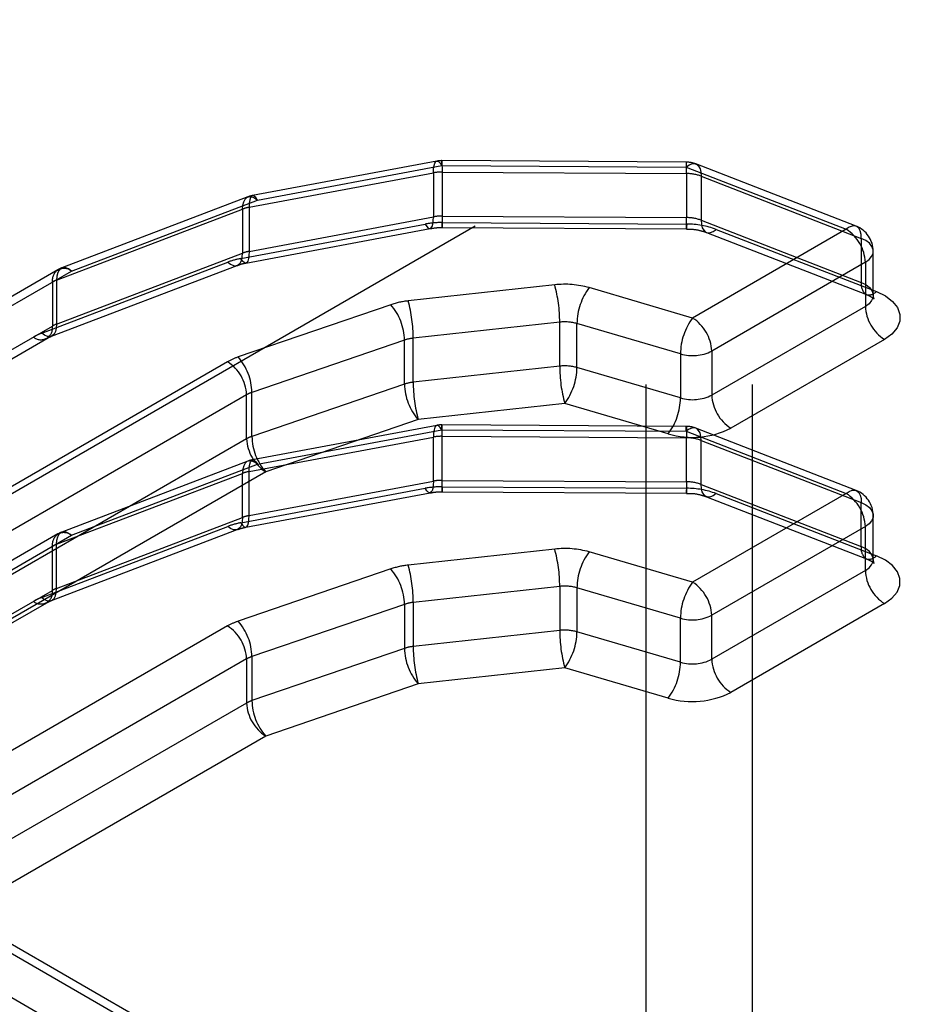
# Model space of a CAD drawing. Header units: inches. Extents: x 1907 to 2452, y -210 to -54.
# Tile 383 of 656: x 1992.239 to 1992.369, y -187.728 to -187.584. Entities that reach past the tile are written whole.
import ezdxf

# ---------------------------------------------------------------- set-up
doc = ezdxf.new("R2010")
doc.units = ezdxf.units.IN
doc.header["$LTSCALE"] = 0.5
doc.header["$MEASUREMENT"] = 0
doc.linetypes.add('HIDDEN', pattern=[0.22499999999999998, 0.15, -0.075])
doc.layers.add('SID-M-H', color=4, linetype='HIDDEN')

msp = doc.modelspace()

# ---------------------------------------------------------------- linework, layer by layer
at = {"layer": 'SID-M-H'}
for p, q in [((1992.330245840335, -187.0374307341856), (1992.330245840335, -188.7235875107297)), ((1992.345745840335, -187.0374307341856), (1992.345745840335, -188.2625634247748)), ((1992.045507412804, -187.7642762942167), (1993.194555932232, -187.1009447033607)), ((1992.299710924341, -187.6048394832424), (1992.272796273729, -187.6098727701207)), ((1992.273519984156, -187.6105279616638), (1992.300434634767, -187.605494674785)), ((1992.299244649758, -187.6059616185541), (1992.299313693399, -187.6054815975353)), ((1992.299313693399, -187.6054815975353), (1992.299425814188, -187.6051256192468)), ((1992.299425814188, -187.6051256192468), (1992.299576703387, -187.6049073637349)), ((1992.299576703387, -187.6049073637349), (1992.299760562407, -187.6048352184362)), ((1992.299760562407, -187.6048352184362), (1992.29997032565, -187.6049119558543)), ((1992.29997032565, -187.6049119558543), (1992.300197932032, -187.6051346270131)), ((1992.300197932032, -187.6051346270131), (1992.300434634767, -187.605494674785)), ((1992.300434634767, -187.605494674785), (1992.300442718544, -187.6051130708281)), ((1992.300434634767, -187.605494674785), (1992.336127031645, -187.6057115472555)), ((1992.300442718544, -187.6051130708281), (1992.300450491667, -187.6048696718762)), ((1992.300450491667, -187.6048696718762), (1992.300457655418, -187.6047738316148)), ((1992.300457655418, -187.6047738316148), (1992.300463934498, -187.6048292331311)), ((1992.336150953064, -187.6049893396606), (1992.300458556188, -187.6047724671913)), ((1992.300463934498, -187.6048292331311), (1992.300469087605, -187.6050337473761)), ((1992.300469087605, -187.6050337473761), (1992.30047291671, -187.6053795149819)), ((1992.30047291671, -187.6053795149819), (1992.300475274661, -187.6058532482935)), ((1992.336135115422, -187.6053299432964), (1992.336127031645, -187.6057115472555)), ((1992.336127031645, -187.6057115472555), (1992.336555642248, -187.6054053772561)), ((1992.336127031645, -187.6057115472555), (1992.359513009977, -187.61479029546)), ((1992.336142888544, -187.6050865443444), (1992.336135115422, -187.6053299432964)), ((1992.336150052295, -187.6049907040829), (1992.336142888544, -187.6050865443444)), ((1992.336156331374, -187.6050461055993), (1992.336150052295, -187.6049907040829)), ((1992.336161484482, -187.6052506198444), (1992.336156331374, -187.6050461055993)), ((1992.336165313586, -187.6055963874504), (1992.336161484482, -187.6052506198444)), ((1992.336167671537, -187.6060701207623), (1992.336165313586, -187.6055963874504)), ((1992.336555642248, -187.6054053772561), (1992.336967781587, -187.605234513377)), ((1992.336967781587, -187.605234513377), (1992.337347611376, -187.6052055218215)), ((1992.337347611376, -187.6052055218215), (1992.337680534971, -187.6053195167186)), ((1992.360937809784, -187.6143348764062), (1992.337551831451, -187.605256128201)), ((1992.337680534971, -187.6053195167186), (1992.337953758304, -187.6055721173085)), ((1992.337953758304, -187.6055721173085), (1992.338156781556, -187.6059536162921)), ((1992.272306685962, -187.6115805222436), (1992.299221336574, -187.6065472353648)), ((1992.299221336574, -187.6065472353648), (1992.299244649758, -187.6059616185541)), ((1992.299221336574, -187.6065472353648), (1992.299221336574, -187.6129766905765)), ((1992.300475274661, -187.6058532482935), (1992.300476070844, -187.6064367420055)), ((1992.300476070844, -187.6064367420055), (1992.33616846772, -187.6066536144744)), ((1992.300476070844, -187.6064367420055), (1992.300476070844, -187.6128661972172)), ((1992.33616846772, -187.6066536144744), (1992.336167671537, -187.6060701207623)), ((1992.33616846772, -187.6066536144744), (1992.33616846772, -187.6130830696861)), ((1992.338156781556, -187.6059536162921), (1992.338281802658, -187.6064493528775)), ((1992.338281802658, -187.6064493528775), (1992.338324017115, -187.6070402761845)), ((1992.338324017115, -187.6070402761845), (1992.36170999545, -187.6161190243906)), ((1992.338324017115, -187.6070402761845), (1992.338324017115, -187.6134697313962)), ((1992.272116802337, -187.610064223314), (1992.244958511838, -187.6204239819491)), ((1992.271715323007, -187.6103800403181), (1992.271985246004, -187.6101287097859)), ((1992.271985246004, -187.6101287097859), (1992.272314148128, -187.6100162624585)), ((1992.272314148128, -187.6100162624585), (1992.272689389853, -187.6100470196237)), ((1992.272662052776, -187.6099406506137), (1992.272511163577, -187.6101589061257)), ((1992.272845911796, -187.609868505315), (1992.272662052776, -187.6099406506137)), ((1992.272689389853, -187.6100470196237), (1992.273096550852, -187.6102197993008)), ((1992.273055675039, -187.6099452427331), (1992.272845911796, -187.609868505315)), ((1992.27328328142, -187.6101679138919), (1992.273055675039, -187.6099452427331)), ((1992.246361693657, -187.6208877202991), (1992.273519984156, -187.6105279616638)), ((1992.271349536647, -187.6118464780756), (1992.271391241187, -187.6112557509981)), ((1992.271391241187, -187.6112557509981), (1992.271514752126, -187.6107605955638)), ((1992.271514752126, -187.6107605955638), (1992.271715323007, -187.6103800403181)), ((1992.272329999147, -187.6109949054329), (1992.272306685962, -187.6115805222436)), ((1992.272306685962, -187.6115805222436), (1992.272306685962, -187.6180099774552)), ((1992.272399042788, -187.610514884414), (1992.272329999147, -187.6109949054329)), ((1992.272511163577, -187.6101589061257), (1992.272399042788, -187.610514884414)), ((1992.273096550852, -187.6102197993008), (1992.273519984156, -187.6105279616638)), ((1992.273519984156, -187.6105279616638), (1992.27328328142, -187.6101679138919)), ((1992.244191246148, -187.6222062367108), (1992.271349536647, -187.6118464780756)), ((1992.271349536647, -187.6118464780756), (1992.271349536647, -187.6182759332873)), ((1992.272306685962, -187.6180099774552), (1992.299221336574, -187.6129766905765)), ((1992.299198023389, -187.6135623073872), (1992.299221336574, -187.6129766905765)), ((1992.300476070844, -187.6128661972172), (1992.33616846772, -187.6130830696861)), ((1992.300476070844, -187.6128661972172), (1992.300476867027, -187.6134496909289)), ((1992.271093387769, -187.6190625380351), (1992.29800803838, -187.6140292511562)), ((1992.29800803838, -187.6140292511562), (1992.298244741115, -187.6143892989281)), ((1992.298244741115, -187.6143892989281), (1992.298472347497, -187.6146119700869)), ((1992.29886596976, -187.6146165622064), (1992.299016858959, -187.6143983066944)), ((1992.299016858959, -187.6143983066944), (1992.299128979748, -187.614042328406)), ((1992.299128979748, -187.614042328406), (1992.299198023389, -187.6135623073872)), ((1992.300476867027, -187.6134496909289), (1992.300479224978, -187.6139234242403)), ((1992.300479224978, -187.6139234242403), (1992.300483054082, -187.6142691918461)), ((1992.300483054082, -187.6142691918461), (1992.30048820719, -187.6144737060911)), ((1992.30049448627, -187.6145291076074), (1992.300501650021, -187.614433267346)), ((1992.300501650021, -187.614433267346), (1992.300509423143, -187.6141898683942)), ((1992.300509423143, -187.6141898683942), (1992.300517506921, -187.6138082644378)), ((1992.300517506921, -187.6138082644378), (1992.336209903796, -187.6140251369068)), ((1992.336169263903, -187.6136665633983), (1992.33616846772, -187.6130830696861)), ((1992.336171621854, -187.6141402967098), (1992.336169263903, -187.6136665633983)), ((1992.336175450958, -187.6144860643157), (1992.336171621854, -187.6141402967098)), ((1992.336201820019, -187.6144067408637), (1992.336194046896, -187.6146501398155)), ((1992.336209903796, -187.6140251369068), (1992.336201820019, -187.6144067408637)), ((1992.338324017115, -187.6134697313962), (1992.36170999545, -187.6225484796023)), ((1992.338324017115, -187.6134697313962), (1992.338366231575, -187.6140606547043)), ((1992.338366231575, -187.6140606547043), (1992.338491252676, -187.6145563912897)), ((1992.360353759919, -187.614313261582), (1992.35994162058, -187.614484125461)), ((1992.360733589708, -187.6142842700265), (1992.360353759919, -187.614313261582)), ((1992.361066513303, -187.6143982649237), (1992.360733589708, -187.6142842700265)), ((1992.361339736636, -187.6146508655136), (1992.361066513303, -187.6143982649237)), ((1992.271817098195, -187.6197177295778), (1992.298731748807, -187.6146844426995)), ((1992.298472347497, -187.6146119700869), (1992.29868211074, -187.614688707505)), ((1992.29868211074, -187.614688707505), (1992.29886596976, -187.6146165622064)), ((1992.30048820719, -187.6144737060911), (1992.30049448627, -187.6145291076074)), ((1992.300493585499, -187.6145304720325), (1992.336185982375, -187.6147473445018)), ((1992.336180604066, -187.6146905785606), (1992.336175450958, -187.6144860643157)), ((1992.336186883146, -187.614745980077), (1992.336180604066, -187.6146905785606)), ((1992.336194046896, -187.6146501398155), (1992.336186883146, -187.614745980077)), ((1992.359513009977, -187.61479029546), (1992.337075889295, -187.6277429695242)), ((1992.338491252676, -187.6145563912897), (1992.338694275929, -187.6149378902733)), ((1992.338694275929, -187.6149378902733), (1992.338967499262, -187.6151904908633)), ((1992.338967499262, -187.6151904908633), (1992.339300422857, -187.6153044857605)), ((1992.339096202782, -187.6152538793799), (1992.362482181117, -187.6243326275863)), ((1992.339300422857, -187.6153044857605), (1992.339680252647, -187.615275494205)), ((1992.339680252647, -187.615275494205), (1992.340092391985, -187.615104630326)), ((1992.340092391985, -187.615104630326), (1992.340521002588, -187.6147984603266)), ((1992.340521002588, -187.6147984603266), (1992.363906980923, -187.6238772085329)), ((1992.35994162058, -187.614484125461), (1992.359513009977, -187.61479029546)), ((1992.361542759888, -187.6150323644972), (1992.361339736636, -187.6146508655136)), ((1992.36166778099, -187.6155281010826), (1992.361542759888, -187.6150323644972)), ((1992.36170999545, -187.6161190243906), (1992.36166778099, -187.6155281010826)), ((1992.36170999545, -187.6161190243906), (1992.36170999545, -187.6225484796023)), ((1992.36237141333, -187.6164421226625), (1992.36170999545, -187.6161190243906)), ((1992.362894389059, -187.6168409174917), (1992.36237141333, -187.6164421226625)), ((1992.363253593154, -187.6172960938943), (1992.362894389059, -187.6168409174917)), ((1992.363431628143, -187.6177856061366), (1992.363253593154, -187.6172960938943)), ((1992.244191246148, -187.6286356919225), (1992.271349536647, -187.6182759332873)), ((1992.271307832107, -187.6188666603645), (1992.271349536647, -187.6182759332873)), ((1992.272283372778, -187.6185955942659), (1992.272214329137, -187.6190756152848)), ((1992.272306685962, -187.6180099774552), (1992.272283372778, -187.6185955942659)), ((1992.362838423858, -187.6192216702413), (1992.363218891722, -187.6187722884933)), ((1992.363218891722, -187.6187722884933), (1992.363419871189, -187.6182857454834)), ((1992.363419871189, -187.6182857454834), (1992.363431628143, -187.6177856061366)), ((1992.363450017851, -187.6244344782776), (1992.363450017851, -187.6180050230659)), ((1992.242020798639, -187.6299542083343), (1992.269179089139, -187.6195944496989)), ((1992.243423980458, -187.6304179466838), (1992.270582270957, -187.6200581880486)), ((1992.269179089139, -187.6195944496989), (1992.269602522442, -187.6199026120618)), ((1992.269602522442, -187.6199026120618), (1992.270009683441, -187.6200753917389)), ((1992.270009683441, -187.6200753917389), (1992.270384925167, -187.620106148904)), ((1992.270384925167, -187.620106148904), (1992.27071382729, -187.6199937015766)), ((1992.27071382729, -187.6199937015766), (1992.270983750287, -187.6197423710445)), ((1992.270983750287, -187.6197423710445), (1992.271184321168, -187.6193618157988)), ((1992.271330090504, -187.6194225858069), (1992.271093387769, -187.6190625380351)), ((1992.271184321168, -187.6193618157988), (1992.271307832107, -187.6188666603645)), ((1992.271557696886, -187.6196452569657), (1992.271330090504, -187.6194225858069)), ((1992.271767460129, -187.6197219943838), (1992.271557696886, -187.6196452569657)), ((1992.271951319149, -187.6196498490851), (1992.271767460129, -187.6197219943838)), ((1992.272102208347, -187.6194315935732), (1992.271951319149, -187.6196498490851)), ((1992.272214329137, -187.6190756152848), (1992.272102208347, -187.6194315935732)), ((1992.362296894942, -187.6196121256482), (1992.33985977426, -187.6325647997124)), ((1992.362296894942, -187.6196121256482), (1992.362838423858, -187.6192216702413)), ((1992.362296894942, -187.6196121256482), (1992.362296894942, -187.6260415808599)), ((1992.202382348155, -187.6462769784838), (1992.246361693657, -187.6208877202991)), ((1992.244393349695, -187.6206928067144), (1992.203197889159, -187.6444744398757)), ((1992.244232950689, -187.6216155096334), (1992.244191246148, -187.6222062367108)), ((1992.244356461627, -187.6211203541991), (1992.244232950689, -187.6216155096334)), ((1992.244557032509, -187.6207397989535), (1992.244356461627, -187.6211203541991)), ((1992.244826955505, -187.6204884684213), (1992.244557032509, -187.6207397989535)), ((1992.245155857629, -187.6203760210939), (1992.244826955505, -187.6204884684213)), ((1992.245531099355, -187.6204067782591), (1992.245155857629, -187.6203760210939)), ((1992.245938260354, -187.6205795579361), (1992.245531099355, -187.6204067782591)), ((1992.246361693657, -187.6208877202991), (1992.245938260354, -187.6205795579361)), ((1992.243577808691, -187.6224953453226), (1992.243577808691, -187.6289248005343)), ((1992.244191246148, -187.6222062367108), (1992.244191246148, -187.6286356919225)), ((1992.316930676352, -187.6228998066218), (1992.295533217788, -187.6252452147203)), ((1992.36170999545, -187.6225484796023), (1992.362371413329, -187.6228715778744)), ((1992.362371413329, -187.6228715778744), (1992.362894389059, -187.6232703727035)), ((1992.337075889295, -187.6277429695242), (1992.321964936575, -187.6233127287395)), ((1992.362482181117, -187.6243326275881), (1992.362435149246, -187.6243126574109)), ((1992.362894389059, -187.6232703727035), (1992.363253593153, -187.6237255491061)), ((1992.363253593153, -187.6237255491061), (1992.363431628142, -187.6242150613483)), ((1992.363431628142, -187.6242150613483), (1992.363419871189, -187.6247152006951)), ((1992.363906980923, -187.6238772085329), (1992.365229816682, -187.624523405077)), ((1992.365229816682, -187.624523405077), (1992.366275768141, -187.6253209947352)), ((1992.292984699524, -187.6258015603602), (1992.270707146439, -187.6334307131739)), ((1992.362838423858, -187.6256511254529), (1992.362296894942, -187.6260415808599)), ((1992.363218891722, -187.6252017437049), (1992.362838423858, -187.6256511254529)), ((1992.363419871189, -187.6247152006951), (1992.363218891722, -187.6252017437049)), ((1992.366275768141, -187.6253209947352), (1992.36699417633, -187.6262313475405)), ((1992.362296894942, -187.6260415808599), (1992.33985977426, -187.6389942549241)), ((1992.36699417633, -187.6262313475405), (1992.367350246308, -187.6272103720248)), ((1992.367350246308, -187.6272103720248), (1992.367326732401, -187.6282106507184)), ((1992.244191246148, -187.6286356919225), (1992.244149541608, -187.629226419)), ((1992.317665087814, -187.6283474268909), (1992.29626762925, -187.6306928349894)), ((1992.317665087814, -187.6347768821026), (1992.317665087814, -187.6283474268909)), ((1992.335293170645, -187.6329841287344), (1992.320182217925, -187.6285538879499)), ((1992.320182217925, -187.6349833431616), (1992.320182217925, -187.6285538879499)), ((1992.367326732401, -187.6282106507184), (1992.366924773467, -187.6291837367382)), ((1992.19959846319, -187.654314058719), (1992.243577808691, -187.6289248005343)), ((1992.242444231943, -187.6302623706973), (1992.242020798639, -187.6299542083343)), ((1992.242851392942, -187.6304351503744), (1992.242444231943, -187.6302623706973)), ((1992.243825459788, -187.63010212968), (1992.243555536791, -187.6303534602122)), ((1992.244026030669, -187.6297215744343), (1992.243825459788, -187.63010212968)), ((1992.244149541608, -187.629226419), (1992.244026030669, -187.6297215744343)), ((1992.366163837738, -187.6300825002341), (1992.365080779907, -187.6308634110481)), ((1992.366924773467, -187.6291837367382), (1992.366163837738, -187.6300825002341)), ((1992.201566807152, -187.6545089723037), (1992.242762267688, -187.6307273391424)), ((1992.243226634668, -187.6304659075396), (1992.242851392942, -187.6304351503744)), ((1992.243555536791, -187.6303534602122), (1992.243226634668, -187.6304659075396)), ((1992.29499337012, -187.6309710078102), (1992.272715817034, -187.6386001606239)), ((1992.29499337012, -187.6374004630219), (1992.29499337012, -187.6309710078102)), ((1992.29626762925, -187.6371222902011), (1992.29626762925, -187.6306928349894)), ((1992.365080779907, -187.6308634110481), (1992.342643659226, -187.6438160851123)), ((1992.335293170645, -187.6329841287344), (1992.335293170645, -187.6394135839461)), ((1992.33985977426, -187.6325647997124), (1992.33985977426, -187.6389942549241)), ((1992.269156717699, -187.6341259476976), (1992.228098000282, -187.6578286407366)), ((1992.317665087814, -187.6347768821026), (1992.29626762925, -187.6371222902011)), ((1992.335293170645, -187.6394135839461), (1992.320182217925, -187.6349833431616)), ((1992.29499337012, -187.6374004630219), (1992.272715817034, -187.6450296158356)), ((1992.272715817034, -187.6450296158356), (1992.272715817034, -187.6386001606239)), ((1992.271940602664, -187.6389477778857), (1992.230881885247, -187.6626504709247)), ((1992.271940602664, -187.6453772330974), (1992.271940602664, -187.6389477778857)), ((1992.318399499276, -187.6402245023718), (1992.297002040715, -187.6425699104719)), ((1992.333510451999, -187.6446547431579), (1992.318399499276, -187.6402245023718)), ((1992.297002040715, -187.6425699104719), (1992.27472448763, -187.6501990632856)), ((1992.299710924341, -187.6434162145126), (1992.272796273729, -187.6484495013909)), ((1992.273519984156, -187.649104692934), (1992.300434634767, -187.6440714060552)), ((1992.299244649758, -187.6445383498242), (1992.299221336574, -187.6451239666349)), ((1992.299313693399, -187.6440583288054), (1992.299244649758, -187.6445383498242)), ((1992.299425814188, -187.643702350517), (1992.299313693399, -187.6440583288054)), ((1992.299576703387, -187.6434840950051), (1992.299425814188, -187.643702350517)), ((1992.299760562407, -187.6434119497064), (1992.299576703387, -187.6434840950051)), ((1992.29997032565, -187.6434886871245), (1992.299760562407, -187.6434119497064)), ((1992.300197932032, -187.6437113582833), (1992.29997032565, -187.6434886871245)), ((1992.300434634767, -187.6440714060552), (1992.300197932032, -187.6437113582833)), ((1992.300442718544, -187.6436898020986), (1992.300434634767, -187.6440714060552)), ((1992.300434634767, -187.6440714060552), (1992.336127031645, -187.6442882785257)), ((1992.300450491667, -187.6434464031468), (1992.300442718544, -187.6436898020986)), ((1992.300457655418, -187.6433505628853), (1992.300450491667, -187.6434464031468)), ((1992.300463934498, -187.6434059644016), (1992.300457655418, -187.6433505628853)), ((1992.336150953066, -187.6435660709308), (1992.300458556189, -187.6433491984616)), ((1992.300469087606, -187.6436104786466), (1992.300463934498, -187.6434059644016)), ((1992.300472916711, -187.6439562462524), (1992.300469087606, -187.6436104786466)), ((1992.300475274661, -187.6444299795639), (1992.300472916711, -187.6439562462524)), ((1992.300476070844, -187.6450134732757), (1992.300475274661, -187.6444299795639)), ((1992.336127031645, -187.6442882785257), (1992.336135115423, -187.6439066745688)), ((1992.336555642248, -187.6439821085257), (1992.336127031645, -187.6442882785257)), ((1992.336127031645, -187.6442882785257), (1992.359513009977, -187.6533670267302)), ((1992.336135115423, -187.6439066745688), (1992.336142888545, -187.643663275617)), ((1992.336142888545, -187.643663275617), (1992.336150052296, -187.6435674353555)), ((1992.336150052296, -187.6435674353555), (1992.336156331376, -187.6436228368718)), ((1992.336156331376, -187.6436228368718), (1992.336161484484, -187.6438273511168)), ((1992.336161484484, -187.6438273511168), (1992.336165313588, -187.6441731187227)), ((1992.336165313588, -187.6441731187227), (1992.336167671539, -187.6446468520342)), ((1992.336167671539, -187.6446468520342), (1992.33616846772, -187.6452303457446)), ((1992.336967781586, -187.6438112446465), (1992.336555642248, -187.6439821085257)), ((1992.337347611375, -187.6437822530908), (1992.336967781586, -187.6438112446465)), ((1992.337680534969, -187.6438962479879), (1992.337347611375, -187.6437822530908)), ((1992.360937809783, -187.652911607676), (1992.337551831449, -187.6438328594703)), ((1992.337953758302, -187.6441488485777), (1992.337680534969, -187.6438962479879)), ((1992.338156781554, -187.6445303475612), (1992.337953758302, -187.6441488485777)), ((1992.338281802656, -187.6450260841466), (1992.338156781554, -187.6445303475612)), ((1992.271940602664, -187.6453772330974), (1992.230881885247, -187.6690799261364)), ((1992.272306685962, -187.6501572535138), (1992.299221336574, -187.6451239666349)), ((1992.299221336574, -187.6515534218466), (1992.299221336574, -187.6451239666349)), ((1992.300476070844, -187.6450134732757), (1992.33616846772, -187.6452303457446)), ((1992.300476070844, -187.6514429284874), (1992.300476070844, -187.6450134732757)), ((1992.33616846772, -187.6516598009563), (1992.33616846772, -187.6452303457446)), ((1992.338324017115, -187.6456170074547), (1992.338281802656, -187.6450260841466)), ((1992.338324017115, -187.6456170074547), (1992.36170999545, -187.6546957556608)), ((1992.338324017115, -187.6520464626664), (1992.338324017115, -187.6456170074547)), ((1992.272116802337, -187.6486409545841), (1992.244958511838, -187.6590007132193)), ((1992.271715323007, -187.6489567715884), (1992.271514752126, -187.649337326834)), ((1992.271985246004, -187.6487054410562), (1992.271715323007, -187.6489567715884)), ((1992.272314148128, -187.6485929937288), (1992.271985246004, -187.6487054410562)), ((1992.272689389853, -187.648623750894), (1992.272314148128, -187.6485929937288)), ((1992.272399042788, -187.6490916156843), (1992.272511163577, -187.6487356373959)), ((1992.272511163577, -187.6487356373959), (1992.272662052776, -187.6485173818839)), ((1992.272662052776, -187.6485173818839), (1992.272845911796, -187.6484452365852)), ((1992.273096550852, -187.648796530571), (1992.272689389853, -187.648623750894)), ((1992.272845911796, -187.6484452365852), (1992.273055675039, -187.6485219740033)), ((1992.273055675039, -187.6485219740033), (1992.27328328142, -187.6487446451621)), ((1992.273519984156, -187.649104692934), (1992.273096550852, -187.648796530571)), ((1992.27328328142, -187.6487446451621), (1992.273519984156, -187.649104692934)), ((1992.27472448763, -187.6501990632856), (1992.233665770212, -187.6739017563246)), ((1992.246361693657, -187.6594644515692), (1992.273519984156, -187.649104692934)), ((1992.271391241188, -187.6498324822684), (1992.271349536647, -187.6504232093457)), ((1992.271514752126, -187.649337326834), (1992.271391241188, -187.6498324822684)), ((1992.272306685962, -187.6501572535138), (1992.272329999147, -187.6495716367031)), ((1992.272306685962, -187.6565867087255), (1992.272306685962, -187.6501572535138)), ((1992.272329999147, -187.6495716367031), (1992.272399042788, -187.6490916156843)), ((1992.244191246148, -187.660782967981), (1992.271349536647, -187.6504232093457)), ((1992.271349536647, -187.6568526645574), (1992.271349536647, -187.6504232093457)), ((1992.272306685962, -187.6565867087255), (1992.299221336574, -187.6515534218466)), ((1992.299221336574, -187.6515534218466), (1992.299198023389, -187.6521390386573)), ((1992.300476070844, -187.6514429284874), (1992.33616846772, -187.6516598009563)), ((1992.300476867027, -187.6520264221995), (1992.300476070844, -187.6514429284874)), ((1992.33616846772, -187.6516598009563), (1992.336169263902, -187.652243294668)), ((1992.271093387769, -187.6576392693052), (1992.29800803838, -187.6526059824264)), ((1992.271817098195, -187.658294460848), (1992.298731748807, -187.6532611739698)), ((1992.298244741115, -187.6529660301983), (1992.29800803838, -187.6526059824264)), ((1992.298472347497, -187.6531887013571), (1992.298244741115, -187.6529660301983)), ((1992.29868211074, -187.6532654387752), (1992.298472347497, -187.6531887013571)), ((1992.29886596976, -187.6531932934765), (1992.29868211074, -187.6532654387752)), ((1992.299016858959, -187.6529750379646), (1992.29886596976, -187.6531932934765)), ((1992.299128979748, -187.6526190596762), (1992.299016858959, -187.6529750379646)), ((1992.299198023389, -187.6521390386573), (1992.299128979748, -187.6526190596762)), ((1992.300479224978, -187.6525001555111), (1992.300476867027, -187.6520264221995)), ((1992.300483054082, -187.6528459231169), (1992.300479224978, -187.6525001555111)), ((1992.30048820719, -187.6530504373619), (1992.300483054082, -187.6528459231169)), ((1992.30049448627, -187.6531058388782), (1992.30048820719, -187.6530504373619)), ((1992.3004935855, -187.6531072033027), (1992.336185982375, -187.6533240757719)), ((1992.300501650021, -187.6530099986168), (1992.30049448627, -187.6531058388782)), ((1992.300509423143, -187.6527665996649), (1992.300501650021, -187.6530099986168)), ((1992.300517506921, -187.652384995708), (1992.300509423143, -187.6527665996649)), ((1992.300517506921, -187.652384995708), (1992.336209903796, -187.652601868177)), ((1992.336169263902, -187.652243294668), (1992.336171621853, -187.6527170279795)), ((1992.336171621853, -187.6527170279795), (1992.336175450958, -187.6530627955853)), ((1992.336175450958, -187.6530627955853), (1992.336180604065, -187.6532673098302)), ((1992.336180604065, -187.6532673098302), (1992.336186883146, -187.6533227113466)), ((1992.336186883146, -187.6533227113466), (1992.336194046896, -187.6532268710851)), ((1992.336194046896, -187.6532268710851), (1992.336201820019, -187.6529834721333)), ((1992.336201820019, -187.6529834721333), (1992.336209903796, -187.652601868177)), ((1992.338324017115, -187.6520464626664), (1992.36170999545, -187.6611252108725)), ((1992.338366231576, -187.6526373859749), (1992.338324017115, -187.6520464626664)), ((1992.338491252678, -187.6531331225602), (1992.338366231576, -187.6526373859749)), ((1992.33869427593, -187.6535146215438), (1992.338491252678, -187.6531331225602)), ((1992.359513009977, -187.6533670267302), (1992.35994162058, -187.6530608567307)), ((1992.35994162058, -187.6530608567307), (1992.360353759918, -187.6528899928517)), ((1992.360353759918, -187.6528899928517), (1992.360733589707, -187.6528610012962)), ((1992.360733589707, -187.6528610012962), (1992.361066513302, -187.6529749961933)), ((1992.361066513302, -187.6529749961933), (1992.361339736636, -187.6532275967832)), ((1992.361339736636, -187.6532275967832), (1992.361542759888, -187.6536090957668)), ((1992.359513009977, -187.6533670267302), (1992.337075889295, -187.6663197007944)), ((1992.338967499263, -187.6537672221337), (1992.33869427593, -187.6535146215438)), ((1992.339300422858, -187.6538812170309), (1992.338967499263, -187.6537672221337)), ((1992.339096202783, -187.6538306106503), (1992.362482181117, -187.662909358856)), ((1992.339680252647, -187.6538522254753), (1992.339300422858, -187.6538812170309)), ((1992.340092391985, -187.6536813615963), (1992.339680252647, -187.6538522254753)), ((1992.340521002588, -187.6533751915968), (1992.340092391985, -187.6536813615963)), ((1992.340521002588, -187.6533751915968), (1992.363906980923, -187.6624539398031)), ((1992.361542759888, -187.6536090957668), (1992.361667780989, -187.6541048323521)), ((1992.361667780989, -187.6541048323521), (1992.36170999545, -187.6546957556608)), ((1992.36170999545, -187.6611252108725), (1992.36170999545, -187.6546957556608)), ((1992.36170999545, -187.6546957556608), (1992.362371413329, -187.6550188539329)), ((1992.362371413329, -187.6550188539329), (1992.362894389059, -187.655417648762)), ((1992.362894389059, -187.655417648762), (1992.363253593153, -187.6558728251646)), ((1992.363253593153, -187.6558728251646), (1992.363431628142, -187.6563623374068)), ((1992.244191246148, -187.6672124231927), (1992.271349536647, -187.6568526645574)), ((1992.271307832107, -187.6574433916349), (1992.271184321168, -187.6579385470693)), ((1992.271349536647, -187.6568526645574), (1992.271307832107, -187.6574433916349)), ((1992.272214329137, -187.657652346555), (1992.272283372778, -187.6571723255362)), ((1992.272283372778, -187.6571723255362), (1992.272306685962, -187.6565867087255)), ((1992.363218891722, -187.6573490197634), (1992.362838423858, -187.6577984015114)), ((1992.363419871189, -187.6568624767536), (1992.363218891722, -187.6573490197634)), ((1992.363431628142, -187.6563623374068), (1992.363419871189, -187.6568624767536)), ((1992.363450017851, -187.6630112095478), (1992.363450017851, -187.6565817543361)), ((1992.242020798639, -187.6685309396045), (1992.269179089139, -187.658171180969)), ((1992.243423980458, -187.6689946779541), (1992.270582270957, -187.6586349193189)), ((1992.244826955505, -187.6590651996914), (1992.245155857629, -187.658952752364)), ((1992.245155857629, -187.658952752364), (1992.245531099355, -187.6589835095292)), ((1992.245531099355, -187.6589835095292), (1992.245938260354, -187.6591562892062)), ((1992.269602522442, -187.6584793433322), (1992.269179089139, -187.658171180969)), ((1992.270009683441, -187.6586521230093), (1992.269602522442, -187.6584793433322)), ((1992.270384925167, -187.6586828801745), (1992.270009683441, -187.6586521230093)), ((1992.27071382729, -187.6585704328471), (1992.270384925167, -187.6586828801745)), ((1992.270983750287, -187.6583191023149), (1992.27071382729, -187.6585704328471)), ((1992.271184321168, -187.6579385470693), (1992.270983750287, -187.6583191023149)), ((1992.271093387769, -187.6576392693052), (1992.271330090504, -187.6579993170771)), ((1992.271330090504, -187.6579993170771), (1992.271557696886, -187.6582219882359)), ((1992.271557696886, -187.6582219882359), (1992.271767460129, -187.658298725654)), ((1992.271767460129, -187.658298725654), (1992.271951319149, -187.6582265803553)), ((1992.271951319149, -187.6582265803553), (1992.272102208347, -187.6580083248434)), ((1992.272102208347, -187.6580083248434), (1992.272214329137, -187.657652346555)), ((1992.362296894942, -187.6581888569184), (1992.33985977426, -187.6711415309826)), ((1992.362838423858, -187.6577984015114), (1992.362296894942, -187.6581888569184)), ((1992.362296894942, -187.6646183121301), (1992.362296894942, -187.6581888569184)), ((1992.202382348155, -187.684853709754), (1992.246361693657, -187.6594644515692)), ((1992.244393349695, -187.6592695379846), (1992.203197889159, -187.6830511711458)), ((1992.244191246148, -187.660782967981), (1992.244232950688, -187.6601922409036)), ((1992.244232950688, -187.6601922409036), (1992.244356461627, -187.6596970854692)), ((1992.244356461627, -187.6596970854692), (1992.244557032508, -187.6593165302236)), ((1992.244557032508, -187.6593165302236), (1992.244826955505, -187.6590651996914)), ((1992.245938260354, -187.6591562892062), (1992.246361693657, -187.6594644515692)), ((1992.243577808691, -187.6675015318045), (1992.243577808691, -187.6610720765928)), ((1992.244191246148, -187.6672124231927), (1992.244191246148, -187.660782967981)), ((1992.316930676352, -187.661476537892), (1992.295533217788, -187.6638219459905)), ((1992.337075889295, -187.6663197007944), (1992.321964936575, -187.6618894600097)), ((1992.36237141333, -187.6614483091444), (1992.36170999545, -187.6611252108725)), ((1992.362894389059, -187.6618471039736), (1992.36237141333, -187.6614483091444)), ((1992.363253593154, -187.6623022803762), (1992.362894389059, -187.6618471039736)), ((1992.362434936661, -187.6628892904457), (1992.362482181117, -187.6629093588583)), ((1992.363218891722, -187.6637784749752), (1992.363419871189, -187.6632919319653)), ((1992.363431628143, -187.6627917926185), (1992.363253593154, -187.6623022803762)), ((1992.363419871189, -187.6632919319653), (1992.363431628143, -187.6627917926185)), ((1992.365229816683, -187.6631001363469), (1992.363906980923, -187.6624539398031)), ((1992.366275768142, -187.6638977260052), (1992.365229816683, -187.6631001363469)), ((1992.292984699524, -187.6643782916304), (1992.270707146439, -187.6720074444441)), ((1992.362296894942, -187.6646183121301), (1992.33985977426, -187.6775709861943)), ((1992.362296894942, -187.6646183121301), (1992.362838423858, -187.6642278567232)), ((1992.362838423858, -187.6642278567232), (1992.363218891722, -187.6637784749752)), ((1992.366994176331, -187.6648080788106), (1992.366275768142, -187.6638977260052)), ((1992.367350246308, -187.665787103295), (1992.366994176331, -187.6648080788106)), ((1992.367326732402, -187.6667873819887), (1992.367350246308, -187.665787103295)), ((1992.19959846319, -187.6928907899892), (1992.243577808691, -187.6675015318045)), ((1992.244149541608, -187.6678031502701), (1992.244191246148, -187.6672124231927)), ((1992.317665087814, -187.6669241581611), (1992.29626762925, -187.6692695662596)), ((1992.317665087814, -187.6669241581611), (1992.317665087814, -187.6733536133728)), ((1992.335293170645, -187.6715608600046), (1992.320182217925, -187.6671306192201)), ((1992.320182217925, -187.6671306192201), (1992.320182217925, -187.6735600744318)), ((1992.366924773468, -187.6677604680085), (1992.367326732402, -187.6667873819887)), ((1992.242020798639, -187.6685309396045), (1992.242444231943, -187.6688391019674)), ((1992.242444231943, -187.6688391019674), (1992.242851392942, -187.6690118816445)), ((1992.242851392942, -187.6690118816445), (1992.243226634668, -187.6690426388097)), ((1992.243226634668, -187.6690426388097), (1992.243555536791, -187.6689301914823)), ((1992.243555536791, -187.6689301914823), (1992.243825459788, -187.6686788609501)), ((1992.243825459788, -187.6686788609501), (1992.244026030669, -187.6682983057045)), ((1992.244026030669, -187.6682983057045), (1992.244149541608, -187.6678031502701)), ((1992.365080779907, -187.6694401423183), (1992.366163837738, -187.6686592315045)), ((1992.366163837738, -187.6686592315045), (1992.366924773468, -187.6677604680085)), ((1992.201566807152, -187.6930857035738), (1992.242762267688, -187.6693040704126)), ((1992.29499337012, -187.6695477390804), (1992.272715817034, -187.6771768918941)), ((1992.29499337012, -187.6695477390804), (1992.29499337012, -187.6759771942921)), ((1992.29626762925, -187.6692695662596), (1992.29626762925, -187.6756990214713)), ((1992.365080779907, -187.6694401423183), (1992.342643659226, -187.6823928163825)), ((1992.335293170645, -187.6779903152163), (1992.335293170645, -187.6715608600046)), ((1992.33985977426, -187.6775709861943), (1992.33985977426, -187.6711415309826)), ((1992.269156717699, -187.6727026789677), (1992.228098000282, -187.6964053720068)), ((1992.317665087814, -187.6733536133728), (1992.29626762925, -187.6756990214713)), ((1992.335293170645, -187.6779903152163), (1992.320182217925, -187.6735600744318)), ((1992.29499337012, -187.6759771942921), (1992.272715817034, -187.6836063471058)), ((1992.271940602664, -187.6775245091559), (1992.230881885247, -187.7012272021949)), ((1992.271940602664, -187.6775245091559), (1992.271940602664, -187.6839539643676)), ((1992.272715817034, -187.6771768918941), (1992.272715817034, -187.6836063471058)), ((1992.318399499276, -187.678801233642), (1992.297002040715, -187.6811466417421)), ((1992.333510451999, -187.6832314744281), (1992.318399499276, -187.678801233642)), ((1992.297002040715, -187.6811466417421), (1992.27472448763, -187.6887757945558)), ((1992.271940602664, -187.6839539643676), (1992.230881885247, -187.7076566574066)), ((1992.27472448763, -187.6887757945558), (1992.233665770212, -187.7124784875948)), ((1992.229071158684, -187.7155786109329), (1992.302261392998, -187.7578309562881)), ((1992.301445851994, -187.75602841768), (1992.231039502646, -187.7153836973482)), ((1992.231855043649, -187.7236156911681), (1992.305045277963, -187.7658680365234))]:
    msp.add_line(p, q, dxfattribs=at)
for centre, radius, start, end in [((1992.300434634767, -187.6087094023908), 0.00393700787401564, 89.65186635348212, 100.5924863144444), ((1992.336127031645, -187.6089262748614), 0.003937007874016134, 68.78312472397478, 89.65186635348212), ((1992.300427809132, -187.6130681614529), 0.006631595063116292, 89.58302387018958, 100.4820781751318), ((1992.336181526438, -187.6127824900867), 0.006128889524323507, 69.53883600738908, 90.12207921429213), ((1992.273519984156, -187.6137426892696), 0.00393700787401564, 100.5924863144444, 110.87977329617), ((1992.273310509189, -187.6170485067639), 0.005559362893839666, 100.4026383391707, 110.6545887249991), ((1992.300427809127, -187.6194976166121), 0.006631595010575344, 89.5830238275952, 100.4820782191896), ((1992.300420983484, -187.6270711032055), 0.01326318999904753, 89.58302381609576, 100.4820782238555), ((1992.336181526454, -187.619211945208), 0.006128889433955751, 69.53883585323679, 90.12207936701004), ((1992.336236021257, -187.6262828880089), 0.01225777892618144, 69.53883590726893, 90.12207932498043), ((1992.359513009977, -187.6180050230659), 0.003937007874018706, 0, 68.78312472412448), ((1992.356252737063, -187.6198871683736), 0.006050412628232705, 2.605478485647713, 57.39452166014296), ((1992.273310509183, -187.6234779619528), 0.005559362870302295, 100.4026383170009, 110.6545887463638), ((1992.273101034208, -187.6299985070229), 0.01111872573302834, 100.4026383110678, 110.6545887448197), ((1992.24527495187, -187.6222200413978), 0.001719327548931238, 50.79671476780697, 189.214036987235), ((1992.246361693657, -187.6241024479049), 0.00393700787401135, 110.87977329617, 119.9973117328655), ((1992.245701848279, -187.6262068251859), 0.004276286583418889, 110.6862847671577, 119.7820369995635), ((1992.318397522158, -187.6359111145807), 0.01309373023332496, 74.18976613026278, 96.43215220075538), ((1992.297031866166, -187.6283557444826), 0.02063322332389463, 0.02309687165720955, 15.332782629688), ((1992.363499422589, -187.6228440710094), 0.00181367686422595, 170.6201441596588, 234.0694434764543), ((1992.329100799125, -187.6286636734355), 0.008919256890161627, 143.1349958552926, 179.2947390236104), ((1992.362819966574, -187.6229329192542), 0.00143988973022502, 256.4324734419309, 319.0191562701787), ((1992.296781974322, -187.6370808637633), 0.01190134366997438, 96.02288447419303, 108.6062501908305), ((1992.28697182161, -187.6311129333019), 0.008022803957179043, 1.013630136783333, 41.45521990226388), ((1992.275634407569, -187.6307011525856), 0.02063322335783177, 0.02309688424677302, 15.33278261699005), ((1992.368341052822, -187.6257665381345), 0.006050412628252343, 182.6054784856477, 237.394521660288), ((1992.245701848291, -187.6326362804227), 0.004276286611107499, 110.6862847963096, 119.7820369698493), ((1992.318398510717, -187.6348530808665), 0.006546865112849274, 74.18976612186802, 96.43215220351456), ((1992.344211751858, -187.6330939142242), 0.008919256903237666, 143.1349958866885, 179.2947389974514), ((1992.333815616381, -187.6328398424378), 0.00605041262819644, 2.605478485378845, 57.39452165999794), ((1992.241880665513, -187.6292001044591), 0.001719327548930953, 230.7967147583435, 9.214036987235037), ((1992.245042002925, -187.6379553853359), 0.00855257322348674, 110.686284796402, 119.7820369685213), ((1992.296892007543, -187.6366106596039), 0.005950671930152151, 96.0228846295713, 108.6062501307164), ((1992.337053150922, -187.6270753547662), 0.006165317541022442, 253.4133744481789, 297.0795859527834), ((1992.273524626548, -187.6417903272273), 0.008821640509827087, 108.6256024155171, 119.678696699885), ((1992.265896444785, -187.6392228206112), 0.006050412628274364, 2.605478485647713, 57.39452165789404), ((1992.264694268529, -187.6387420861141), 0.008022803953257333, 1.013630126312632, 41.45521991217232), ((1992.318398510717, -187.6412825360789), 0.006546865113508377, 74.18976612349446, 96.43215220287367), ((1992.338298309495, -187.6347685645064), 0.02063322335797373, 180.0230968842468, 195.332782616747), ((1992.311263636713, -187.6348735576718), 0.00891925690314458, 323.134995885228, 359.2947389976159), ((1992.296892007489, -187.6430401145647), 0.005950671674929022, 96.02288435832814, 108.6062504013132), ((1992.30301491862, -187.6372585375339), 0.008022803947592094, 181.0136301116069, 221.4552199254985), ((1992.316900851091, -187.6371139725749), 0.02063322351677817, 180.0230969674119, 195.3327825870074), ((1992.274124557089, -187.6427799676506), 0.004410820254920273, 108.6256024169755, 119.678696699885), ((1992.326374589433, -187.6393037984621), 0.00891925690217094, 323.1349959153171, 359.2947390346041), ((1992.337053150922, -187.633504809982), 0.006165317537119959, 253.4133744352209, 297.0795859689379), ((1992.34590393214, -187.6387192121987), 0.00605041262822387, 182.6054784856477, 237.394521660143), ((1992.300434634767, -187.647286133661), 0.003937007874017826, 89.65186635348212, 100.5924863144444), ((1992.337030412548, -187.632837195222), 0.01233063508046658, 253.4133744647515, 297.0795859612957), ((1992.336127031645, -187.6475030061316), 0.00393700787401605, 68.78312472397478, 89.65186635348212), ((1992.274124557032, -187.6492094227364), 0.004410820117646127, 108.6256022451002, 119.678696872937), ((1992.277984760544, -187.645102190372), 0.006050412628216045, 182.6054784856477, 237.394521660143), ((1992.280737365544, -187.6448876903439), 0.008022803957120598, 181.0136301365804, 221.4552199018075), ((1992.300427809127, -187.6516448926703), 0.00663159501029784, 89.58302382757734, 100.4820782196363), ((1992.336181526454, -187.6513592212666), 0.006128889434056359, 69.53883585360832, 90.12207936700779), ((1992.273519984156, -187.6523194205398), 0.003937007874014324, 100.5924863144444, 110.87977329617), ((1992.273310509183, -187.655625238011), 0.005559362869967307, 100.4026383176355, 110.654588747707), ((1992.300427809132, -187.6580743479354), 0.006631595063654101, 89.58302387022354, 100.482078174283), ((1992.336181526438, -187.6577886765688), 0.006128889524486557, 69.53883600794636, 90.12207921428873), ((1992.300420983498, -187.6656478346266), 0.01326319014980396, 89.58302387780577, 100.4820781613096), ((1992.336236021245, -187.6648596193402), 0.01225777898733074, 69.53883595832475, 90.12207927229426), ((1992.359513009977, -187.6565817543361), 0.003937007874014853, 0, 68.78312472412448), ((1992.356252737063, -187.6584638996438), 0.006050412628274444, 2.605478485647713, 57.39452166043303), ((1992.273310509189, -187.6620546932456), 0.00555936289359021, 100.402638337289, 110.6545887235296), ((1992.246361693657, -187.6626791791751), 0.003937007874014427, 110.87977329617, 119.9973117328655), ((1992.273101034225, -187.6685752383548), 0.01111872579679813, 100.4026383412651, 110.6545887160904), ((1992.24527495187, -187.660796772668), 0.001719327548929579, 50.79671476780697, 189.214036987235), ((1992.245701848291, -187.6647835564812), 0.004276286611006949, 110.6862847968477, 119.7820369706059), ((1992.31839752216, -187.6744878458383), 0.01309373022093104, 74.18976612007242, 96.43215221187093), ((1992.297031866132, -187.6669324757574), 0.02063322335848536, 0.02309688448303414, 15.33278261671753), ((1992.329100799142, -187.6672404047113), 0.008919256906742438, 143.1349958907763, 179.2947389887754), ((1992.363409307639, -187.6614578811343), 0.001731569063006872, 168.9234281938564, 235.7565897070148), ((1992.362819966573, -187.6615096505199), 0.001439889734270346, 256.4324735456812, 319.0191561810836), ((1992.296781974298, -187.6756575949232), 0.01190134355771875, 96.02288441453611, 108.6062502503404), ((1992.28697182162, -187.6696896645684), 0.008022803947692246, 1.013630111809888, 41.45521992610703), ((1992.275634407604, -187.6692778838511), 0.02063322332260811, 0.02309687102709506, 15.33278263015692), ((1992.368341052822, -187.6643432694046), 0.006050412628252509, 182.6054784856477, 237.394521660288), ((1992.241880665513, -187.6677768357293), 0.001719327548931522, 230.7967147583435, 9.214036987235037), ((1992.245701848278, -187.6712130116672), 0.004276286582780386, 110.6862847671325, 119.7820370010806), ((1992.318398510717, -187.6734298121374), 0.006546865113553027, 74.18976612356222, 96.43215220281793), ((1992.344211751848, -187.6716706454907), 0.008919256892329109, 143.1349958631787, 179.2947390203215), ((1992.333815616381, -187.671416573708), 0.006050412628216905, 2.605478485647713, 57.39452166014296), ((1992.245042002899, -187.6765321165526), 0.008552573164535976, 110.686284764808, 119.782036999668), ((1992.296892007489, -187.6751873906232), 0.005950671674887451, 96.02288435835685, 108.6062504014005), ((1992.337053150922, -187.6656520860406), 0.006165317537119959, 253.4133744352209, 297.0795859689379), ((1992.273524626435, -187.6803670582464), 0.008821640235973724, 108.6256022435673, 119.6786968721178), ((1992.265896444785, -187.6777995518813), 0.006050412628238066, 2.605478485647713, 57.39452166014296), ((1992.264694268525, -187.6773188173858), 0.008022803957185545, 1.013630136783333, 41.45521989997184), ((1992.318398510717, -187.6798592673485), 0.006546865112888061, 74.18976612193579, 96.4321522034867), ((1992.338298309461, -187.6733452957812), 0.02063322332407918, 180.023096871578, 195.3327826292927), ((1992.311263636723, -187.6734502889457), 0.008919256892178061, 323.1349958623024, 359.2947390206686), ((1992.296892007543, -187.6816168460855), 0.005950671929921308, 96.02288462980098, 108.6062501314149), ((1992.303014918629, -187.6758352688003), 0.008022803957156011, 181.0136301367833, 221.4552199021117), ((1992.316900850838, -187.6756907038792), 0.02063322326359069, 180.0230968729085, 195.3327826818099), ((1992.274124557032, -187.6813566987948), 0.004410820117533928, 108.6256022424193, 119.6786968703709), ((1992.337053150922, -187.672081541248), 0.006165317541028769, 253.4133744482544, 297.0795859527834), ((1992.34590393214, -187.6772959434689), 0.006050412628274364, 182.6054784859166, 237.3945216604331), ((1992.326374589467, -187.6778805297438), 0.00891925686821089, 323.1349958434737, 359.2947391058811), ((1992.337030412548, -187.6714139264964), 0.01233063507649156, 253.4133744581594, 297.0795859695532), ((1992.274124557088, -187.6877861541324), 0.004410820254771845, 108.6256024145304, 119.6786966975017), ((1992.277984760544, -187.6836789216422), 0.006050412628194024, 182.6054784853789, 237.3945216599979), ((1992.280737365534, -187.6834644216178), 0.00802280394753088, 181.013630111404, 221.455219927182)]:
    msp.add_arc(centre, radius, start, end, dxfattribs=at)
for points, knots in [([(1992.298749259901, -187.614709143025), (1992.299015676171, -187.6146544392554), (1992.2995670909, -187.614541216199), (1992.300177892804, -187.6145341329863), (1992.300493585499, -187.614530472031)], [0, 0, 0, 0, 0.4831504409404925, 0.9999999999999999, 0.9999999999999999, 0.9999999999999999, 0.9999999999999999]), ([(1992.336187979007, -187.6147766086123), (1992.336368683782, -187.61476977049), (1992.33709136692, -187.6147424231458), (1992.338150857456, -187.6149354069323), (1992.338830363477, -187.6151643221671), (1992.339096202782, -187.6152538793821)], [0, 0, 0, 0, 0.1687283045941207, 0.6747862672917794, 1, 1, 1, 1]), ([(1992.270610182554, -187.6200709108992), (1992.270798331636, -187.6199948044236), (1992.271146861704, -187.6198538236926), (1992.271605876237, -187.6197606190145), (1992.271817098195, -187.619717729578)], [0, 0, 0, 0, 0.539836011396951, 1, 1, 1, 1]), ([(1992.362482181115, -187.624332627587), (1992.362767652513, -187.6244657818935), (1992.36335365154, -187.6247391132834), (1992.363497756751, -187.6248917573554), (1992.363571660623, -187.6249700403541)], [0, 0, 0, 0, 0.4871533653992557, 1, 1, 1, 1]), ([(1992.363560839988, -187.6249455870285), (1992.363554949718, -187.6249433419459), (1992.36353913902, -187.6249373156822), (1992.363492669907, -187.624622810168), (1992.363463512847, -187.6244254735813)], [0, 0, 0, 0, 0.3725496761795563, 1, 1, 1, 1]), ([(1992.242833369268, -187.6307055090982), (1992.242895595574, -187.6306643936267), (1992.243034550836, -187.6305725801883), (1992.243285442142, -187.6304729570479), (1992.243423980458, -187.6304179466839)], [0, 0, 0, 0, 0.44781539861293, 0.9999999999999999, 0.9999999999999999, 0.9999999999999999, 0.9999999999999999]), ([(1992.298749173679, -187.6532858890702), (1992.299015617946, -187.6532311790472), (1992.299567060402, -187.6531179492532), (1992.300177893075, -187.6531108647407), (1992.300493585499, -187.6531072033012)], [0, 0, 0, 0, 0.4831769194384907, 1, 1, 1, 1]), ([(1992.33618767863, -187.6533533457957), (1992.336368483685, -187.6533465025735), (1992.337091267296, -187.6533191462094), (1992.338150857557, -187.6535121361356), (1992.338830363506, -187.653741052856), (1992.339096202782, -187.6538306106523)], [0, 0, 0, 0, 0.1688060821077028, 0.6748166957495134, 1, 1, 1, 1]), ([(1992.270610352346, -187.6586475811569), (1992.27079844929, -187.6585714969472), (1992.271146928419, -187.6584305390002), (1992.271605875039, -187.6583373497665), (1992.271817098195, -187.6582944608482)], [0, 0, 0, 0, 0.5397653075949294, 1, 1, 1, 1]), ([(1992.362482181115, -187.6629093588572), (1992.362767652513, -187.6630425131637), (1992.36335365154, -187.6633158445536), (1992.363497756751, -187.6634684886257), (1992.363571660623, -187.6635467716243)], [0, 0, 0, 0, 0.4871533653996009, 0.9999999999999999, 0.9999999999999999, 0.9999999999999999, 0.9999999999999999]), ([(1992.363560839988, -187.6635223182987), (1992.363554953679, -187.6635201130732), (1992.363539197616, -187.6635142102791), (1992.363492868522, -187.6632006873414), (1992.363463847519, -187.6630042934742)], [0, 0, 0, 0, 0.3735901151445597, 1, 1, 1, 1]), ([(1992.242803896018, -187.669299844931), (1992.242874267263, -187.669252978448), (1992.243020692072, -187.6691554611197), (1992.243286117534, -187.6690496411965), (1992.243423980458, -187.6689946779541)], [0, 0, 0, 0, 0.4805964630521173, 1, 1, 1, 1])]:
    msp.add_open_spline(points, degree=3, knots=knots, dxfattribs=at)

doc.saveas('drawing.dxf')
